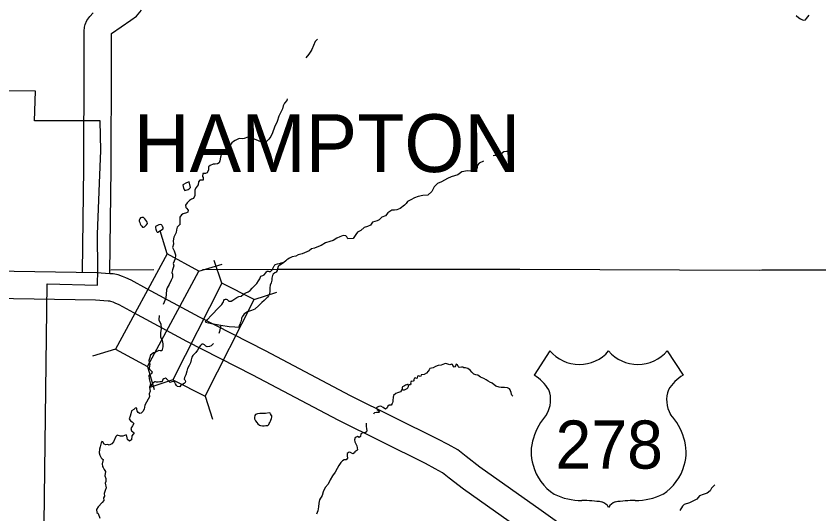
# Model space of a CAD drawing. Extents: x -492261 to -432772, y 1441225 to 1452922.
# Drawn here: x -459727.6 to -459507.6, y 1452226 to 1452362.4 of the extents above; entities that cross this region are included whole.
import ezdxf

# ---------------------------------------------------------------- set-up
doc = ezdxf.new("R2010")
doc.units = 0
doc.layers.add('Default', color=7, linetype='Continuous')

msp = doc.modelspace()

# ---------------------------------------------------------------- linework, layer by layer
at = {"layer": 'Default'}
for p, q in [((-459686.18, 1452297.27), (-459688.07, 1452303.59)), ((-459671.21, 1452289.21), (-459673.27, 1452295.48)), ((-459677.47, 1452292.56), (-459671.15, 1452294.44)), ((-459662.38, 1452284.74), (-459656.11, 1452286.8)), ((-459700.31, 1452271.14), (-459706.63, 1452269.26)), ((-459581.28, 1452270.69), (-459585.61, 1452264)), ((-459549.11, 1452270.69), (-459544.78, 1452264)), ((-459691.6, 1452266.43), (-459689.72, 1452260.11)), ((-459684.62, 1452262.7), (-459690.89, 1452260.64)), ((-459675.78, 1452258.23), (-459673.72, 1452251.96))]:
    msp.add_line(p, q, dxfattribs=at)
for points in [[(-459709.35, 1452292.36), (-459709.04, 1452320.73), (-459708.97, 1452349.53), (-459708.97, 1452355.74), (-459708.97, 1452357.32), (-459708.97, 1452358.27), (-459708.85, 1452359.34), (-459708.62, 1452360.13), (-459708.23, 1452361.24), (-459707.39, 1452362.33), (-459706.45, 1452363.29)], [(-459701.86, 1452292.1), (-459701.54, 1452320.68), (-459701.47, 1452349.52), (-459701.47, 1452355.74), (-459701.47, 1452357.31), (-459701.47, 1452357.61), (-459696.15, 1452361.28), (-459694.61, 1452362.43), (-459693.25, 1452364.07)], [(-459513.83, 1452362.57), (-459513.06, 1452361.98), (-459512.58, 1452361.64), (-459512.08, 1452361.39), (-459511.69, 1452361.33), (-459511.23, 1452361.42), (-459510.93, 1452361.74), (-459510.22, 1452362.68)], [(-459645.01, 1452356.06), (-459645.61, 1452355.49), (-459646.49, 1452353.22), (-459646.83, 1452352.8), (-459647.34, 1452351.99), (-459648.2, 1452351.02)], [(-459704.57, 1452333.75), (-459705.78, 1452333.75), (-459722.5, 1452333.71), (-459722.29, 1452341.89), (-459787.43, 1452342.29)], [(-459653.26, 1452339.71), (-459653.42, 1452339.28), (-459653.99, 1452338.54), (-459654.39, 1452337.86), (-459654.53, 1452337.03), (-459655.12, 1452335.93), (-459655.53, 1452335.02), (-459656.07, 1452333.5), (-459656.75, 1452332.02), (-459657.35, 1452330.47), (-459657.81, 1452329.45), (-459658.32, 1452328.71), (-459658.95, 1452328.04), (-459659.67, 1452327.69), (-459660.08, 1452327.77), (-459660.32, 1452327.9), (-459661.16, 1452328.23), (-459662.28, 1452328.73), (-459662.62, 1452328.77), (-459663.56, 1452328.58), (-459663.87, 1452329.05), (-459664.05, 1452329.2), (-459665.07, 1452328.85), (-459665.6, 1452328.75), (-459666.49, 1452328.87), (-459667.01, 1452328.57), (-459667.5, 1452328.31), (-459667.97, 1452328.05), (-459668.43, 1452327.71), (-459668.96, 1452326.94), (-459669.92, 1452325.96)], [(-459747.18, 1452223.26), (-459719.87, 1452223.38), (-459719.1, 1452289.02), (-459705.25, 1452288.71), (-459705.18, 1452292.86), (-459705.29, 1452302.67), (-459704.72, 1452316.64), (-459704.39, 1452325.58), (-459704.57, 1452333.75)], [(-459592.09, 1452325.77), (-459592.64, 1452325.34), (-459592.71, 1452325.34), (-459593.22, 1452325.34), (-459593.94, 1452325.24), (-459594.72, 1452324.57), (-459595.63, 1452324.23), (-459596.51, 1452324.24), (-459596.79, 1452324.1)], [(-459671.28, 1452324.66), (-459671.56, 1452323.8), (-459671.76, 1452322.79), (-459671.91, 1452322.17), (-459672.35, 1452321.9), (-459673.05, 1452321.86), (-459673.56, 1452321.81), (-459674.36, 1452321.49), (-459674.81, 1452321.11), (-459674.87, 1452320.25), (-459675.18, 1452319.49), (-459675.71, 1452319.27), (-459676.36, 1452319.24), (-459676.49, 1452318.42), (-459676.3, 1452318.16), (-459676.28, 1452317.42), (-459677.25, 1452317.42), (-459677.57, 1452317.01), (-459677.69, 1452316.18), (-459678.27, 1452315.43), (-459678.63, 1452314.77), (-459678.64, 1452314.08), (-459678.62, 1452313.24), (-459678.94, 1452312.43), (-459679.5, 1452312.28), (-459680.05, 1452311.89), (-459680.68, 1452311.2), (-459681.15, 1452310.57), (-459681.05, 1452309.95), (-459680.91, 1452309.76), (-459680.42, 1452309.28), (-459680.5, 1452308.67), (-459680.91, 1452308.48), (-459681.8, 1452308.2), (-459682.28, 1452307.94), (-459682.71, 1452307.32), (-459682.75, 1452306.24), (-459682.75, 1452305.25), (-459682.8, 1452305.19), (-459683.48, 1452304.59), (-459683.66, 1452303.88), (-459683.69, 1452303.08), (-459684.38, 1452301.85), (-459684.52, 1452300.82), (-459684.47, 1452299.94), (-459684.73, 1452299.05), (-459684.27, 1452298.09), (-459683.85, 1452296.97), (-459683.99, 1452295.87)], [(-459599.51, 1452322.65), (-459600.71, 1452322.1), (-459601.11, 1452321.59), (-459601.33, 1452320.52), (-459602.79, 1452319.93), (-459603.89, 1452319.97), (-459605.46, 1452319.76), (-459606.55, 1452318.9), (-459608.34, 1452318.35), (-459609.37, 1452317.89), (-459611.03, 1452317), (-459612.06, 1452316.56), (-459613.04, 1452315.6), (-459613.62, 1452314.34), (-459614.74, 1452313.34), (-459616.08, 1452313.21), (-459617.38, 1452312.98), (-459618.37, 1452312.58), (-459619.38, 1452312.09), (-459620.34, 1452311.59), (-459620.71, 1452311.09), (-459621.12, 1452310.59)], [(-459679.78, 1452315.44), (-459680.19, 1452317.03), (-459680.92, 1452316.74), (-459681.84, 1452316.14), (-459681.67, 1452315.26), (-459681.33, 1452314.59), (-459680.46, 1452314.86), (-459680.14, 1452315.04), (-459679.78, 1452315.44)], [(-459621.12, 1452310.59), (-459622.29, 1452309.71), (-459623.27, 1452309.3), (-459623.85, 1452309.24), (-459624.64, 1452309.19), (-459625.67, 1452308.46), (-459626.37, 1452307.67), (-459627.37, 1452307.36), (-459628.1, 1452306.56), (-459628.62, 1452306.29), (-459629.91, 1452305.99), (-459630.49, 1452305.15), (-459631.23, 1452304.76), (-459632.23, 1452304.45), (-459633.1, 1452303.68), (-459634.04, 1452303.25), (-459634.44, 1452302.53), (-459635.19, 1452301.48), (-459636.65, 1452301.34), (-459636.9, 1452301.9), (-459637.18, 1452302.22), (-459637.92, 1452302.27), (-459638.85, 1452301.92), (-459639.7, 1452301.53), (-459640.71, 1452300.91), (-459641.62, 1452300.68), (-459642.76, 1452300.28), (-459644.01, 1452299.57), (-459645.63, 1452298.93), (-459645.83, 1452298.79), (-459646.61, 1452298.63), (-459647.27, 1452298.11), (-459649.17, 1452297.3), (-459650.3, 1452297), (-459650.94, 1452296.65), (-459651.96, 1452296.43), (-459652.63, 1452296.09), (-459653.12, 1452295.81), (-459653.38, 1452295.66), (-459653.69, 1452295.31), (-459654.18, 1452294.92)], [(-459692.31, 1452306.9), (-459692.46, 1452307.08), (-459692.66, 1452307.25), (-459693.16, 1452307.25), (-459693.47, 1452307.15), (-459693.7, 1452306.88), (-459693.86, 1452306.47), (-459693.83, 1452306.2), (-459693.69, 1452305.85), (-459693.54, 1452305.52), (-459693.35, 1452305.11), (-459693.13, 1452304.81), (-459692.93, 1452304.62), (-459692.67, 1452304.59), (-459692.36, 1452304.71), (-459692.05, 1452305.01), (-459691.81, 1452305.26), (-459691.61, 1452305.58), (-459691.66, 1452305.93), (-459691.76, 1452306.1), (-459692.02, 1452306.49), (-459692.31, 1452306.9)], [(-459687.88, 1452305.35), (-459688.49, 1452305.18), (-459689.37, 1452304.77), (-459689.37, 1452304.41), (-459689.32, 1452304.03), (-459689.21, 1452303.76), (-459689.11, 1452303.47), (-459689.02, 1452303.35), (-459688.88, 1452303.23), (-459688.79, 1452303.19), (-459688.78, 1452303.18), (-459687.25, 1452304.1), (-459687.27, 1452304.35), (-459687.46, 1452304.82), (-459687.54, 1452304.98), (-459687.63, 1452305.12), (-459687.73, 1452305.22), (-459687.88, 1452305.35)], [(-459683.99, 1452295.87), (-459684.49, 1452294.59), (-459684.31, 1452293.94), (-459684.69, 1452292.91), (-459684.86, 1452292.16), (-459684.69, 1452291.69), (-459684.71, 1452290.77), (-459685.07, 1452290.09), (-459685.6, 1452288.84), (-459686.21, 1452287.94), (-459686.37, 1452287.41), (-459686.46, 1452286.23), (-459686.54, 1452285.25), (-459687, 1452284.06), (-459687.3, 1452283.37)], [(-459675.69, 1452278.57), (-459675.21, 1452279.21), (-459674.01, 1452280.42), (-459673.46, 1452281.04), (-459672.55, 1452282.01), (-459671.8, 1452282.77), (-459671.23, 1452283.41), (-459670.9, 1452283.83), (-459670.77, 1452284.09), (-459670.64, 1452284.51), (-459670.47, 1452284.74), (-459670.2, 1452284.86), (-459669.97, 1452284.87), (-459669.76, 1452284.78), (-459669.55, 1452284.6), (-459669.29, 1452284.34), (-459669.05, 1452284.27), (-459668.66, 1452284.3), (-459668.14, 1452284.54), (-459667.65, 1452284.91), (-459667.08, 1452285.3), (-459666.54, 1452285.55), (-459665.92, 1452285.7), (-459665.29, 1452286.24), (-459664.62, 1452286.56), (-459664, 1452286.85), (-459663.45, 1452287.18), (-459662.87, 1452287.83), (-459662.55, 1452288.26), (-459662.18, 1452288.58), (-459661.6, 1452289.13), (-459661.12, 1452289.83), (-459660.8, 1452290.39), (-459660.71, 1452290.73), (-459660.64, 1452290.97), (-459660.5, 1452291.13), (-459660, 1452291.37), (-459659.6, 1452291.53), (-459659.17, 1452292.1), (-459659, 1452292.38), (-459658.8, 1452292.53), (-459658.48, 1452292.53), (-459658.24, 1452292.42), (-459657.89, 1452292.42), (-459657.58, 1452292.66), (-459657.31, 1452293), (-459657.19, 1452293.25), (-459657.02, 1452293.63), (-459656.84, 1452293.99), (-459656.71, 1452294.18), (-459656.56, 1452294.31), (-459655.94, 1452294.49), (-459655.43, 1452294.65), (-459654.91, 1452294.78), (-459654.58, 1452294.87), (-459654.49, 1452294.88), (-459654.33, 1452294.9), (-459654.18, 1452294.92), (-459654.88, 1452294.44), (-459655.29, 1452294.17), (-459655.6, 1452294.01), (-459655.79, 1452293.77), (-459655.92, 1452293.2), (-459656.02, 1452292.72), (-459656.32, 1452292.27), (-459656.65, 1452292.05), (-459657.12, 1452291.71), (-459657.3, 1452291.35), (-459657.46, 1452290.58), (-459657.5, 1452290.03), (-459657.68, 1452289.36), (-459657.93, 1452288.66), (-459658.07, 1452287.91), (-459658.05, 1452287.06), (-459658.17, 1452286.3), (-459658.4, 1452285.77), (-459658.68, 1452285.36), (-459659.59, 1452284.44), (-459660.26, 1452283.9), (-459661.1, 1452283.11), (-459662.14, 1452282.09), (-459663.1, 1452281.73), (-459664.18, 1452281.37), (-459665.19, 1452280.72), (-459665.21, 1452280.65), (-459665.66, 1452280.01), (-459665.79, 1452279.62), (-459665.84, 1452279.32), (-459666.03, 1452278.64), (-459666.18, 1452278.26), (-459666.3, 1452277.92), (-459666.42, 1452277.62), (-459666.51, 1452277.13)], [(-459504.36, 1452170.61), (-459520.39, 1452181.61), (-459554.75, 1452206.31), (-459583.72, 1452226.95), (-459600.47, 1452238.8), (-459604.27, 1452241.72), (-459606.54, 1452243.53), (-459609.17, 1452244.98), (-459612.01, 1452246.45), (-459635.91, 1452258.38), (-459659.23, 1452270.71), (-459677.35, 1452279.87), (-459691.73, 1452287.65), (-459696, 1452290.05), (-459697.53, 1452290.7), (-459698.41, 1452291.06), (-459699.65, 1452291.47), (-459700.98, 1452291.75), (-459701.88, 1452291.78), (-459705.46, 1452292.1), (-459733.85, 1452292.5)], [(-459689.81, 1452292.86), (-459701.64, 1452292.83)], [(-459415.91, 1452290.34), (-459459.32, 1452292.75), (-459523.23, 1452292.76), (-459523.8, 1452292.74), (-459589.51, 1452292.97), (-459655.21, 1452292.98), (-459655.94, 1452292.93), (-459676.51, 1452292.88)], [(-459505.71, 1452163.16), (-459507.72, 1452163.82), (-459524.7, 1452175.47), (-459559.11, 1452200.21), (-459588.06, 1452220.83), (-459604.92, 1452232.76), (-459608.89, 1452235.81), (-459610.72, 1452237.27), (-459612.71, 1452238.37), (-459615.41, 1452239.77), (-459639.34, 1452251.71), (-459662.68, 1452264.05), (-459680.83, 1452273.23), (-459695.35, 1452281.08), (-459699.32, 1452283.31), (-459700.42, 1452283.78), (-459701, 1452284.02), (-459701.58, 1452284.21), (-459701.91, 1452284.28), (-459702.36, 1452284.3), (-459705.84, 1452284.6), (-459733.97, 1452285)], [(-459688.38, 1452280.4), (-459688.49, 1452279.17), (-459687.94, 1452277.98), (-459687.79, 1452276.85), (-459688.04, 1452275.62), (-459688.04, 1452274.48), (-459687.57, 1452273.55), (-459687.41, 1452272.57), (-459687.33, 1452271.76), (-459687.67, 1452270.69), (-459687.73, 1452270.66), (-459688.1, 1452270.7), (-459688.5, 1452270.77), (-459689.75, 1452270.13), (-459689.92, 1452270.14), (-459690.77, 1452269.5), (-459691.03, 1452268.62), (-459691.21, 1452268.07), (-459691.1, 1452267.45), (-459690.92, 1452267), (-459691.07, 1452265.97), (-459690.94, 1452265.53), (-459690.32, 1452264.97), (-459690.45, 1452264.38), (-459690.91, 1452264.19), (-459691.2, 1452263.94), (-459691.15, 1452263.04), (-459690.75, 1452261.55), (-459691, 1452260.66), (-459690.84, 1452259.63), (-459691.12, 1452258.86), (-459691.06, 1452258.11), (-459691.37, 1452257.42), (-459691.84, 1452256.66), (-459692.28, 1452255.81), (-459692.52, 1452254.67), (-459692.84, 1452254.07), (-459693.26, 1452253.62), (-459693.68, 1452253.49), (-459694.09, 1452253.77), (-459694.42, 1452254.21), (-459694.49, 1452254.61), (-459694.52, 1452254.87), (-459694.7, 1452255.08), (-459694.95, 1452254.99), (-459695.34, 1452254.59), (-459695.92, 1452254.24), (-459696.18, 1452253.39), (-459696.29, 1452252.75), (-459696.56, 1452252.05), (-459696.26, 1452251.52), (-459695.77, 1452251.23), (-459695.34, 1452250.78), (-459695.67, 1452250.09), (-459696.11, 1452249.4), (-459695.98, 1452248.74), (-459695.65, 1452248.58), (-459695.26, 1452248.19), (-459695.49, 1452247.87), (-459695.88, 1452247.35), (-459695.94, 1452246.3), (-459696.53, 1452245.92), (-459697.04, 1452246.36), (-459697.19, 1452247.28), (-459697.46, 1452247.71), (-459698.37, 1452247.28), (-459699.01, 1452247.33), (-459699.9, 1452247.59), (-459700.25, 1452247.25), (-459700.93, 1452245.79), (-459701.3, 1452245.18), (-459702.1, 1452244.8), (-459702.41, 1452244.99), (-459703, 1452244.97), (-459703.41, 1452245.11), (-459703.78, 1452245.77), (-459704.12, 1452245.85), (-459704.27, 1452245.51), (-459704.46, 1452244.76), (-459704.51, 1452244.42), (-459704.73, 1452243.73), (-459704.84, 1452242.78), (-459704.67, 1452242.1), (-459704.28, 1452241.33), (-459703.99, 1452241.08)], [(-459675.69, 1452278.57), (-459674.04, 1452278.19), (-459671.46, 1452277.71), (-459669.16, 1452277.39), (-459667.65, 1452277.24), (-459666.51, 1452277.13)], [(-459671.46, 1452277.71), (-459671.81, 1452275.98), (-459672.06, 1452275.46)], [(-459673.46, 1452272.67), (-459674.11, 1452272.05), (-459674.6, 1452271.83), (-459675.25, 1452271.78), (-459675.58, 1452272), (-459675.96, 1452272.33), (-459676.34, 1452272.52), (-459676.68, 1452272.54), (-459677.07, 1452272.18), (-459677.39, 1452271.66), (-459677.85, 1452270.87), (-459678.33, 1452270.26), (-459679.14, 1452269.43), (-459679.45, 1452268.96), (-459679.58, 1452268.26), (-459679.78, 1452267.38), (-459680.18, 1452266.69), (-459680.63, 1452265.83), (-459680.77, 1452265.16), (-459681.06, 1452264.11)], [(-459591.4, 1452258.3), (-459591.69, 1452258.53), (-459591.8, 1452258.83), (-459591.93, 1452259.27), (-459592.07, 1452259.72), (-459592.2, 1452260.03), (-459592.4, 1452260.25), (-459592.95, 1452260.54), (-459593.77, 1452260.61), (-459594.67, 1452260.62), (-459595.21, 1452260.69), (-459596.08, 1452261.03), (-459597.1, 1452261.84), (-459597.04, 1452261.85), (-459597.56, 1452262.01), (-459598.19, 1452262.33), (-459598.79, 1452262.77), (-459599.37, 1452263.08), (-459600.28, 1452263.5), (-459601.05, 1452263.98), (-459601.54, 1452264.09), (-459602.13, 1452264.29), (-459602.69, 1452264.82), (-459603.14, 1452265.36), (-459603.76, 1452265.8), (-459604.39, 1452266.05), (-459604.89, 1452266.02), (-459605.1, 1452266.21), (-459605.49, 1452266.24), (-459606.12, 1452266.13), (-459606.41, 1452266.38), (-459606.6, 1452266.85), (-459606.95, 1452266.99), (-459607.18, 1452266.57), (-459607.3, 1452266.31), (-459607.55, 1452266.23), (-459607.88, 1452266.67), (-459607.97, 1452266.98), (-459608.2, 1452267.07), (-459608.75, 1452266.86), (-459609.27, 1452267.02), (-459609.82, 1452267.22), (-459610.21, 1452267.13), (-459611.06, 1452266.8), (-459611.87, 1452266.68), (-459612.61, 1452266.38), (-459613.28, 1452266.07), (-459614.15, 1452265.84), (-459614.41, 1452265.44), (-459614.66, 1452265.16), (-459615.07, 1452264.61), (-459615.74, 1452264.22), (-459616.47, 1452264.1), (-459616.53, 1452264.07), (-459616.64, 1452263.78), (-459616.83, 1452263.68), (-459617.24, 1452263.86), (-459617.55, 1452263.7), (-459617.68, 1452263.2), (-459617.85, 1452263.09), (-459618.25, 1452263.28), (-459618.43, 1452263.21), (-459618.57, 1452262.82), (-459618.62, 1452262.5), (-459618.75, 1452262.36), (-459619.01, 1452262.28), (-459619.33, 1452262.35), (-459619.49, 1452261.92), (-459619.44, 1452261.63), (-459619.44, 1452261.52), (-459619.49, 1452261.38), (-459619.84, 1452261.36), (-459619.96, 1452261.32), (-459620.06, 1452261.3)], [(-459681.06, 1452264.11), (-459681.47, 1452263.42), (-459681.51, 1452262.95), (-459681.32, 1452262.7), (-459681.18, 1452262.39), (-459681.25, 1452261.99), (-459681.51, 1452261.7), (-459681.97, 1452261.49), (-459682.41, 1452261.27), (-459682.74, 1452260.85), (-459683.33, 1452260.93), (-459683.64, 1452261.19), (-459683.93, 1452261.68), (-459684.07, 1452262.05), (-459684.36, 1452262.32), (-459684.94, 1452262.16), (-459685.4, 1452262.02), (-459686.02, 1452262.69), (-459686.39, 1452263.03), (-459686.68, 1452263.23), (-459687.07, 1452263.05), (-459687.41, 1452262.86), (-459687.58, 1452262.25), (-459687.86, 1452262.19), (-459688.19, 1452262.19), (-459688.68, 1452262.06), (-459689.07, 1452262.1), (-459689.38, 1452262.16), (-459689.62, 1452262.16), (-459689.86, 1452262.05), (-459690.08, 1452261.85), (-459690.33, 1452261.54), (-459690.57, 1452261.17), (-459690.68, 1452260.99), (-459690.78, 1452260.88), (-459690.98, 1452260.7)], [(-459621.75, 1452260.16), (-459622.23, 1452259.47), (-459623.04, 1452259.19), (-459623.51, 1452258.97), (-459624.11, 1452258.46), (-459624.25, 1452257.99), (-459624.32, 1452257.06), (-459624.33, 1452256.81), (-459624.38, 1452256.48), (-459624.47, 1452256.26), (-459624.82, 1452255.76), (-459625.36, 1452255.81), (-459625.7, 1452255.54), (-459625.92, 1452255.1), (-459626.32, 1452254.72), (-459626.6, 1452254.86), (-459626.99, 1452255.19), (-459627.65, 1452255.48), (-459628.15, 1452255.43), (-459628.53, 1452255.29), (-459628.79, 1452255.06), (-459628.59, 1452254.58), (-459628.13, 1452254.25), (-459628.03, 1452253.94), (-459628.16, 1452253.76), (-459628.8, 1452253.75), (-459629.38, 1452253.68), (-459629.58, 1452253.49), (-459629.66, 1452253.37)], [(-459620.14, 1452261.45), (-459620.34, 1452261.43), (-459620.59, 1452261.36), (-459620.87, 1452261.26), (-459621.17, 1452261.12), (-459621.47, 1452260.95), (-459621.67, 1452260.79), (-459621.74, 1452260.66), (-459621.78, 1452260.53), (-459621.81, 1452260.35), (-459621.81, 1452260.22), (-459621.68, 1452260.1), (-459621.6, 1452260.04), (-459621.47, 1452259.99), (-459621.17, 1452259.99), (-459620.96, 1452260.06), (-459620.75, 1452260.15), (-459620.57, 1452260.24), (-459620.42, 1452260.35), (-459620.25, 1452260.56), (-459620.13, 1452260.74), (-459620.07, 1452260.93), (-459620.04, 1452261.08), (-459620.06, 1452261.29), (-459620.1, 1452261.38), (-459620.14, 1452261.45)], [(-459658.22, 1452253.68), (-459659.21, 1452253.49), (-459659.69, 1452253.51), (-459660.23, 1452253.51), (-459660.8, 1452253.53), (-459661.39, 1452253.46), (-459661.98, 1452253.24), (-459662.18, 1452252.94), (-459662.26, 1452252.39), (-459662.23, 1452252.04), (-459661.93, 1452251.53), (-459661.62, 1452251.04), (-459661.29, 1452250.67), (-459660.86, 1452250.34), (-459660.56, 1452250.21), (-459660.03, 1452250.12), (-459659.59, 1452250.12), (-459659.15, 1452250.2), (-459658.62, 1452250.27), (-459658.32, 1452250.53), (-459658.18, 1452250.73), (-459658.03, 1452251.06), (-459657.93, 1452251.23), (-459657.83, 1452251.44), (-459657.73, 1452251.69), (-459657.62, 1452252.13), (-459657.51, 1452252.48), (-459657.49, 1452252.65), (-459657.5, 1452252.83), (-459657.57, 1452252.96), (-459657.84, 1452253.44), (-459657.97, 1452253.59), (-459658.22, 1452253.68)], [(-459631.6, 1452250.86), (-459631.67, 1452250), (-459631.55, 1452249.31), (-459631.48, 1452248.86), (-459631.57, 1452248.48), (-459631.96, 1452248.26), (-459632.58, 1452248.18), (-459633.11, 1452247.9), (-459633.15, 1452247.21), (-459633.52, 1452246.95), (-459634.02, 1452247.18), (-459634.39, 1452247.07), (-459634.63, 1452246.97), (-459634.81, 1452246.34), (-459634.74, 1452245.73), (-459634.23, 1452244.62), (-459633.98, 1452243.57), (-459634.23, 1452243.37), (-459634.77, 1452242.99), (-459634.85, 1452242.77), (-459635.28, 1452242.44), (-459635.95, 1452242.79), (-459636.29, 1452242.96), (-459636.83, 1452242.56), (-459636.87, 1452241.89), (-459636.74, 1452241.24), (-459637.1, 1452240.82), (-459637.22, 1452240.81), (-459637.4, 1452240.85), (-459637.71, 1452240.78), (-459638.09, 1452240.5), (-459638.56, 1452240.07), (-459639.1, 1452239.24), (-459639.6, 1452238.41), (-459640.16, 1452237.47), (-459640.87, 1452236.44), (-459641.48, 1452235.34), (-459642.04, 1452234.15), (-459642.9, 1452233.27), (-459643.45, 1452232.08), (-459643.73, 1452231.05), (-459644.39, 1452229.84), (-459644.61, 1452228.96), (-459644.72, 1452227.94), (-459644.92, 1452226.8), (-459645.24, 1452225.9)], [(-459703.99, 1452241.08), (-459703.72, 1452240.88), (-459703.95, 1452239.76), (-459703.91, 1452238.95), (-459703.75, 1452238.67), (-459703.47, 1452238.2), (-459703.12, 1452237.61), (-459703.22, 1452236.39), (-459702.97, 1452235.66), (-459702.99, 1452234.87), (-459703.15, 1452234.46), (-459702.92, 1452233.14), (-459703.21, 1452232.38), (-459703.4, 1452231.6), (-459703.31, 1452230.87), (-459703.62, 1452230.4), (-459703.55, 1452229.69), (-459703.99, 1452229.08), (-459705.05, 1452227.92), (-459705.52, 1452227.23), (-459705.46, 1452226.36), (-459705.11, 1452226.08), (-459704.59, 1452224.86)], [(-459536.05, 1452233.94), (-459536.55, 1452233.55), (-459536.98, 1452233.05), (-459537.4, 1452232.33), (-459538.15, 1452231.69), (-459539.26, 1452231.35), (-459540.32, 1452230.96), (-459541.02, 1452230.02), (-459542.99, 1452228.99), (-459544.48, 1452228.56), (-459544.93, 1452228.12), (-459545.7, 1452226.93)]]:
    msp.add_lwpolyline(points, dxfattribs=at)
for points in [[(-459691.6, 1452266.43), (-459677.47, 1452292.56), (-459686.18, 1452297.27), (-459700.31, 1452271.14)], [(-459675.78, 1452258.23), (-459662.38, 1452284.74), (-459671.21, 1452289.21), (-459684.62, 1452262.7)]]:
    msp.add_lwpolyline(points, close=True, dxfattribs=at)
for centre, radius, start, end in [((-459573.22, 1452277.47), 10.53, 220.075, 319.6701), ((-459557.17, 1452277.47), 10.53, 220.3299, 319.925), ((-459591.26, 1452254.28), 11.24, 30.7809, 59.9883), ((-459539.13, 1452254.28), 11.24, 120.0117, 149.2191), ((-459588.79, 1452257.25), 7.71, 328.8105, 21.2108), ((-459541.6, 1452257.25), 7.71, 158.7892, 211.1895), ((-459568.64, 1452241.45), 17.98, 138.9565, 162.6913), ((-459561.75, 1452241.45), 17.98, 17.3087, 41.0435), ((-459574.57, 1452242.92), 11.88, 160.9576, 197.3819), ((-459555.82, 1452242.92), 11.88, 342.6181, 19.0424), ((-459572.64, 1452242.96), 13.75, 195.1074, 237.1312), ((-459557.75, 1452242.96), 13.75, 302.8688, 344.8926), ((-459572.38, 1452247.29), 17.65, 244.0771, 269.5779), ((-459558.01, 1452247.29), 17.65, 270.4221, 295.9229), ((-459571.97, 1452197.31), 32.33, 81.1942, 90.9539), ((-459567.93, 1452226.3), 3.1, 28.0342, 72.9864), ((-459562.46, 1452226.3), 3.1, 107.0136, 151.9658), ((-459558.42, 1452197.31), 32.33, 89.0461, 98.8058)]:
    msp.add_arc(centre, radius, start, end, dxfattribs=at)

# ---------------------------------------------------------------- texts
for s, height, p in [('HAMPTON', 15.84, (-459695.32, 1452319.68)), ('278', 13.2, (-459579.76, 1452238.4))]:
    msp.add_text(s, height=height, dxfattribs=at).set_placement(p)

doc.saveas('drawing.dxf')
